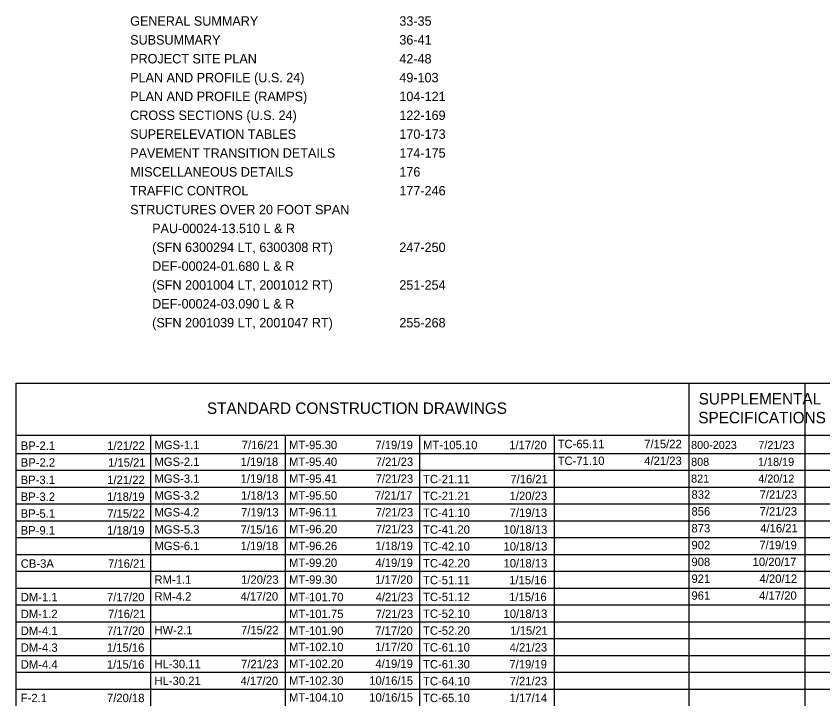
# Model space of a CAD drawing. Extents: x 2.4 to 73.1, y 4.5 to 25.6.
# Drawn here: x 50.01 to 62, y 4.51 to 14.75 of the extents above; entities that cross this region are included whole.
import ezdxf

# ---------------------------------------------------------------- set-up
doc = ezdxf.new("R2010")
doc.units = 0
for name, color, linetype in [('Default', 7, 'Continuous'), ('SH_Data', 7, 'Continuous'), ('SH_Text', 7, 'Continuous')]:
    doc.layers.add(name, color=color, linetype=linetype)

msp = doc.modelspace()

# ---------------------------------------------------------------- linework, layer by layer
at = {"layer": 'SH_Data'}
for p, q in [((50.009, 9.297), (63.459, 9.297)), ((50.009, 4.505), (50.009, 9.297)), ((60.009, 4.505), (60.009, 9.297)), ((61.734, 4.505), (61.734, 9.297)), ((50.009, 8.526), (63.459, 8.526)), ((52.009, 4.505), (52.009, 8.526)), ((54.009, 4.505), (54.009, 8.526)), ((56.009, 4.505), (56.009, 8.526)), ((58.009, 4.505), (58.009, 8.526)), ((50.009, 8.255), (63.459, 8.255)), ((50.009, 8.005), (63.459, 8.005)), ((50.009, 7.755), (63.459, 7.755)), ((50.009, 7.505), (63.459, 7.505)), ((50.009, 7.255), (63.459, 7.255)), ((50.009, 7.005), (63.459, 7.005)), ((50.009, 6.755), (63.459, 6.755)), ((50.009, 6.505), (63.459, 6.505)), ((50.009, 6.255), (63.459, 6.255)), ((50.009, 6.005), (63.459, 6.005)), ((50.009, 5.755), (63.459, 5.755)), ((50.009, 5.505), (63.459, 5.505)), ((50.009, 5.255), (63.459, 5.255)), ((50.009, 5.005), (63.459, 5.005)), ((50.009, 4.755), (63.459, 4.755))]:
    msp.add_line(p, q, dxfattribs=at)

# ---------------------------------------------------------------- texts
at = {"layer": 'Default'}
for s, p in [('BP-2.1', (50.077, 8.307)), ('1/21/22', (51.363, 8.307)), ('MGS-1.1', (52.064, 8.318)), ('7/16/21', (53.361, 8.318)), ('MT-95.30', (54.064, 8.318)), ('7/19/19', (55.347, 8.318)), ('MT-105.10', (56.055, 8.317)), ('1/17/20', (57.336, 8.317)), ('TC-65.11', (58.055, 8.332)), ('7/15/22', (59.342, 8.332)), ('BP-2.2', (50.077, 8.057)), ('1/15/21', (51.374, 8.057)), ('MGS-2.1', (52.064, 8.068)), ('1/19/18', (53.345, 8.068)), ('MT-95.40', (54.064, 8.068)), ('7/21/23', (55.351, 8.068)), ('TC-71.10', (58.055, 8.082)), ('4/21/23', (59.342, 8.082)), ('BP-3.1', (50.076, 7.799)), ('1/21/22', (51.362, 7.799)), ('MGS-3.1', (52.064, 7.818)), ('1/19/18', (53.345, 7.818)), ('MT-95.41', (54.064, 7.818)), ('7/21/23', (55.351, 7.818)), ('TC-21.11', (56.055, 7.811)), ('7/16/21', (57.352, 7.811)), ('BP-3.2', (50.076, 7.549)), ('1/18/19', (51.359, 7.549)), ('MGS-3.2', (52.064, 7.568)), ('1/18/13', (53.351, 7.568)), ('MT-95.50', (54.064, 7.568)), ('7/21/17', (55.339, 7.568)), ('TC-21.21', (56.055, 7.561)), ('1/20/23', (57.342, 7.561)), ('832', (60.044, 7.581)), ('7/21/23', (61.056, 7.581)), ('MGS-4.2', (52.064, 7.318)), ('7/19/13', (53.351, 7.318)), ('MT-96.11', (54.064, 7.318)), ('7/21/23', (55.351, 7.318)), ('TC-41.10', (56.055, 7.311)), ('7/19/13', (57.342, 7.311)), ('856', (60.044, 7.331)), ('7/21/23', (61.056, 7.331)), ('BP-5.1', (50.076, 7.299)), ('7/15/22', (51.362, 7.299)), ('7/15/16', (53.343, 7.062)), ('MT-96.20', (54.064, 7.068)), ('7/21/23', (55.351, 7.068)), ('10/18/13', (57.251, 7.061)), ('873', (60.044, 7.081)), ('4/16/21', (61.066, 7.081)), ('BP-9.1', (50.076, 7.049)), ('1/18/19', (51.359, 7.049)), ('MGS-5.3', (52.064, 7.062)), ('TC-41.20', (56.055, 7.061)), ('902', (60.044, 6.831)), ('7/19/19', (61.052, 6.831)), ('MGS-6.1', (52.064, 6.818)), ('1/19/18', (53.345, 6.818)), ('MT-96.26', (54.064, 6.818)), ('1/18/19', (55.347, 6.818)), ('TC-42.10', (56.055, 6.811)), ('10/18/13', (57.251, 6.811)), ('CB-3A', (50.077, 6.556)), ('7/16/21', (51.374, 6.556)), ('MT-99.20', (54.064, 6.568)), ('4/19/19', (55.347, 6.568)), ('TC-42.20', (56.055, 6.561)), ('10/18/13', (57.251, 6.561)), ('908', (60.044, 6.581)), ('10/20/17', (60.953, 6.581)), ('RM-1.1', (52.064, 6.318)), ('1/20/23', (53.351, 6.318)), ('MT-99.30', (54.064, 6.318)), ('1/17/20', (55.344, 6.318)), ('TC-51.11', (56.055, 6.311)), ('1/15/16', (57.335, 6.311)), ('921', (60.044, 6.331)), ('4/20/12', (61.056, 6.331)), ('DM-1.1', (50.077, 6.058)), ('7/17/20', (51.358, 6.058)), ('RM-4.2', (52.064, 6.068)), ('4/17/20', (53.344, 6.068)), ('MT-101.70', (54.064, 6.059)), ('4/21/23', (55.351, 6.059)), ('TC-51.12', (56.055, 6.061)), ('1/15/16', (57.335, 6.061)), ('961', (60.044, 6.081)), ('4/17/20', (61.05, 6.081)), ('DM-1.2', (50.077, 5.808)), ('7/16/21', (51.374, 5.808)), ('MT-101.75', (54.064, 5.809)), ('7/21/23', (55.351, 5.809)), ('TC-52.10', (56.055, 5.811)), ('10/18/13', (57.251, 5.811)), ('DM-4.1', (50.077, 5.558)), ('7/17/20', (51.358, 5.558)), ('HW-2.1', (52.064, 5.568)), ('7/15/22', (53.35, 5.568)), ('MT-101.90', (54.064, 5.559)), ('7/17/20', (55.344, 5.559)), ('TC-52.20', (56.055, 5.561)), ('1/15/21', (57.352, 5.561)), ('DM-4.3', (50.077, 5.308)), ('1/15/16', (51.357, 5.308)), ('MT-102.10', (54.064, 5.318)), ('1/17/20', (55.344, 5.318)), ('TC-61.10', (56.055, 5.311)), ('4/21/23', (57.342, 5.311)), ('DM-4.4', (50.077, 5.058)), ('1/15/16', (51.357, 5.058)), ('HL-30.11', (52.064, 5.064)), ('7/21/23', (53.351, 5.064)), ('MT-102.20', (54.064, 5.068)), ('4/19/19', (55.347, 5.068)), ('TC-61.30', (56.055, 5.061)), ('7/19/19', (57.338, 5.061)), ('HL-30.21', (52.064, 4.814)), ('4/17/20', (53.344, 4.814)), ('MT-102.30', (54.064, 4.818)), ('10/16/15', (55.256, 4.818)), ('TC-64.10', (56.055, 4.811)), ('7/21/23', (57.342, 4.811)), ('F-2.1', (50.077, 4.56)), ('7/20/18', (51.358, 4.56)), ('MT-104.10', (54.064, 4.568)), ('10/16/15', (55.256, 4.568)), ('TC-65.10', (56.055, 4.561)), ('1/17/14', (57.342, 4.561))]:
    msp.add_text(s, height=0.125, dxfattribs=at).set_placement(p)
at = {"layer": 'SH_Text'}
for s, height, p in [('GENERAL SUMMARY', 0.14, (51.703, 14.606)), ('33-35', 0.14, (55.703, 14.606)), ('SUBSUMMARY', 0.14, (51.703, 14.326)), ('36-41', 0.14, (55.703, 14.326)), ('PROJECT SITE PLAN', 0.14, (51.703, 14.046)), ('42-48', 0.14, (55.703, 14.046)), ('PLAN AND PROFILE (U.S. 24)', 0.14, (51.703, 13.766)), ('49-103', 0.14, (55.703, 13.766)), ('PLAN AND PROFILE (RAMPS)', 0.14, (51.703, 13.486)), ('104-121', 0.14, (55.703, 13.486)), ('CROSS SECTIONS (U.S. 24)', 0.14, (51.703, 13.206)), ('122-169', 0.14, (55.703, 13.206)), ('SUPERELEVATION TABLES', 0.14, (51.703, 12.926)), ('170-173', 0.14, (55.703, 12.926)), ('PAVEMENT TRANSITION DETAILS', 0.14, (51.703, 12.646)), ('174-175', 0.14, (55.703, 12.646)), ('MISCELLANEOUS DETAILS', 0.14, (51.703, 12.366)), ('176', 0.14, (55.703, 12.366)), ('TRAFFIC CONTROL', 0.14, (51.703, 12.086)), ('177-246', 0.14, (55.703, 12.086)), ('STRUCTURES OVER 20 FOOT SPAN', 0.14, (51.703, 11.806)), ('PAU-00024-13.510 L & R', 0.14, (52.03, 11.526)), ('(SFN 6300294 LT, 6300308 RT)', 0.14, (52.03, 11.246)), ('247-250', 0.14, (55.703, 11.246)), ('DEF-00024-01.680 L & R', 0.14, (52.03, 10.966)), ('(SFN 2001004 LT, 2001012 RT)', 0.14, (52.03, 10.686)), ('251-254', 0.14, (55.703, 10.686)), ('DEF-00024-03.090 L & R', 0.14, (52.03, 10.406)), ('(SFN 2001039 LT, 2001047 RT)', 0.14, (52.03, 10.126)), ('255-268', 0.14, (55.703, 10.126)), ('SUPPLEMENTAL', 0.17, (60.151, 8.981)), ('STANDARD CONSTRUCTION DRAWINGS', 0.17, (52.844, 8.841)), ('SPECIFICATIONS', 0.17, (60.146, 8.701)), ('800-2023', 0.12, (60.039, 8.32)), ('7/21/23', 0.12, (61.038, 8.32)), ('808', 0.12, (60.039, 8.07)), ('1/18/19', 0.12, (61.034, 8.07)), ('821', 0.12, (60.039, 7.82)), ('4/20/12', 0.12, (61.037, 7.82))]:
    msp.add_text(s, height=height, dxfattribs=at).set_placement(p)

doc.saveas('drawing.dxf')
